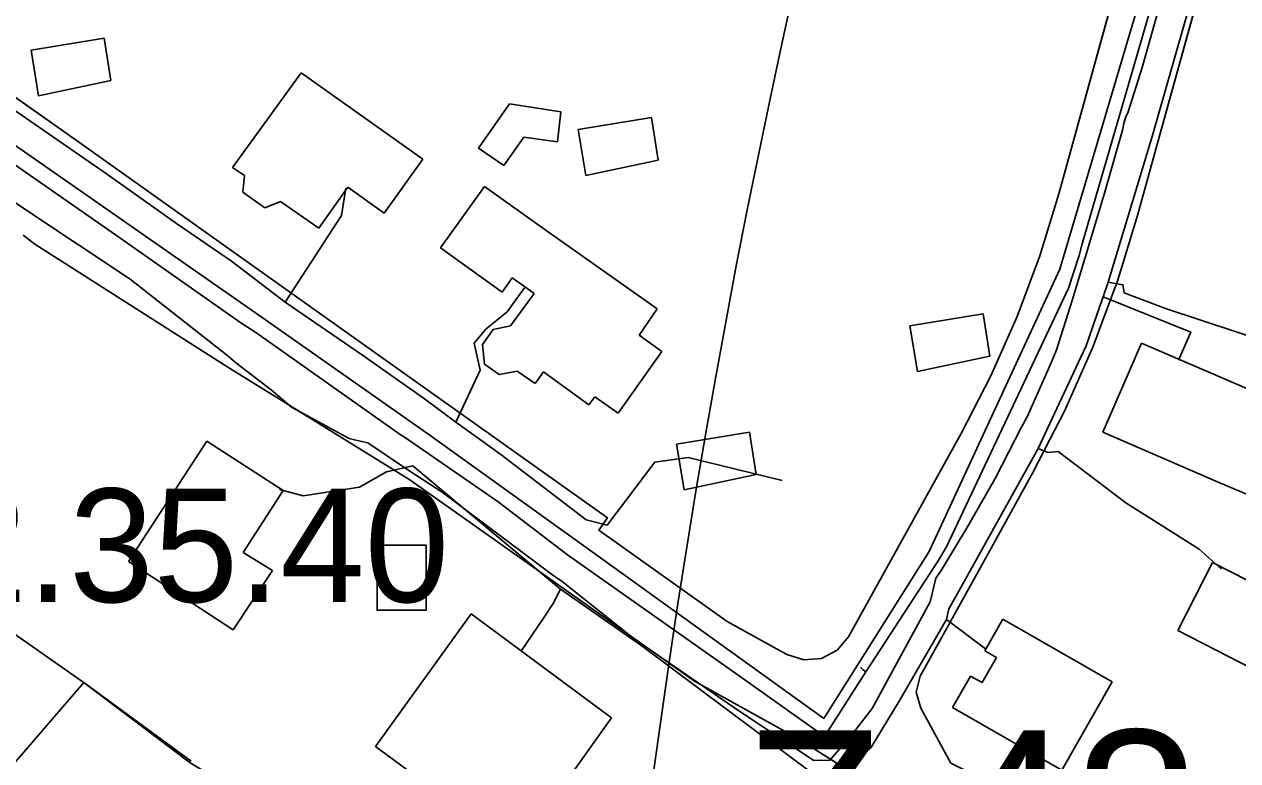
# Model space of a CAD drawing. Extents: x -690419 to -685080, y -987825 to -981190.
# Drawn here: x -687246.8 to -687140, y -985349.2 to -985284.3 of the extents above; entities that cross this region are included whole.
import ezdxf

# ---------------------------------------------------------------- set-up
doc = ezdxf.new("R2010")
doc.units = 0
for name, color, linetype in [('_DOPLNĚK BUDOVY', 7, 'Continuous'), ('_Plochy změn ZASTAVITELNÉ (N) - popis', 7, 'Continuous'), ('BPEJ I-II ochrana', 7, 'Continuous'), ('Docházková izochrona BUS (S)', 7, 'Continuous'), ('Docházková izochrona VLAK (S)', 7, 'Continuous'), ('Kanalizace stoka bez rozlišení (S)', 7, 'Continuous'), ('Památková zóna městská (S)', 7, 'Continuous'), ('Plochy smíšené obytné městské SM (S)', 7, 'Continuous'), ('Plochy veřejná prostranství všeobecná PU (S)', 7, 'Continuous'), ('Plynovod STL (S)', 7, 'Continuous'), ('Regulační bloky STABILIZOVANÉ (S)', 7, 'Continuous'), ('Regulační kódy STABILIZOVANÉ (S)', 7, 'Continuous'), ('Spoje - komunikační vedení bez rozlišení provozovanál (S)', 7, 'Continuous'), ('Vodovodní řady (S)', 7, 'Continuous'), ('Zábory hodnocené - plochy popis', 7, 'Continuous')]:
    doc.layers.add(name, color=color, linetype=linetype)

msp = doc.modelspace()

# ---------------------------------------------------------------- linework, layer by layer
at = {"layer": '_DOPLNĚK BUDOVY'}
for p, q in [((-687239.78, -985285.56), (-687246.23, -985286.62)), ((-687239.2, -985289.31), (-687239.78, -985285.56)), ((-687246.23, -985286.62), (-687245.56, -985290.65)), ((-687245.56, -985290.65), (-687239.2, -985289.31)), ((-687191.58, -985292.57), (-687198.03, -985293.63)), ((-687191, -985296.32), (-687191.58, -985292.57)), ((-687198.03, -985293.63), (-687197.36, -985297.66)), ((-687197.36, -985297.66), (-687191, -985296.32)), ((-687162.37, -985309.85), (-687168.82, -985310.91)), ((-687161.79, -985313.6), (-687162.37, -985309.85)), ((-687168.82, -985310.91), (-687168.15, -985314.94)), ((-687168.15, -985314.94), (-687161.79, -985313.6)), ((-687182.94, -985320.27), (-687189.39, -985321.33)), ((-687182.36, -985324.02), (-687182.94, -985320.27)), ((-687189.39, -985321.33), (-687188.72, -985325.36)), ((-687188.72, -985325.36), (-687182.36, -985324.02))]:
    msp.add_line(p, q, dxfattribs=at)
msp.add_lwpolyline([(-687215.75, -985330.24), (-687211.44, -985330.24), (-687211.44, -985335.97), (-687215.75, -985335.97)], close=True, dxfattribs=at)
at = {"layer": 'BPEJ I-II ochrana'}
for p, q in [((-687228.5, -985296.96), (-687222.43, -985288.61)), ((-687222.43, -985288.61), (-687211.71, -985296.23)), ((-687206.81, -985295.26), (-687204.09, -985291.36)), ((-687204.09, -985291.36), (-687199.58, -985292.05)), ((-687199.58, -985292.05), (-687199.86, -985294.69)), ((-687202.84, -985294.29), (-687204.59, -985296.79)), ((-687199.86, -985294.69), (-687202.84, -985294.29)), ((-687204.59, -985296.79), (-687206.81, -985295.26)), ((-687211.71, -985296.23), (-687215.12, -985301)), ((-687227.44, -985297.66), (-687228.5, -985296.96)), ((-687227.58, -985299.13), (-687227.44, -985297.66)), ((-687210.16, -985304.05), (-687206.28, -985298.64)), ((-687206.28, -985298.64), (-687200.85, -985302.51)), ((-687225.63, -985300.53), (-687227.58, -985299.13)), ((-687218.34, -985298.71), (-687220.89, -985302.31)), ((-687215.12, -985301), (-687218.34, -985298.71)), ((-687224.26, -985299.97), (-687225.63, -985300.53)), ((-687220.89, -985302.31), (-687224.26, -985299.97)), ((-687200.85, -985302.51), (-687199.77, -985303.29)), ((-687199.77, -985303.29), (-687191.09, -985309.42)), ((-687204.75, -985307.95), (-687210.16, -985304.05)), ((-687203.84, -985306.69), (-687204.75, -985307.95)), ((-687202.78, -985307.45), (-687203.84, -985306.69)), ((-687203.99, -985310.92), (-687201.93, -985308.06)), ((-687201.93, -985308.06), (-687202.78, -985307.45)), ((-687191.09, -985309.42), (-687192.67, -985311.75)), ((-687206.46, -985312.56), (-687205.52, -985311.24)), ((-687205.52, -985311.24), (-687203.99, -985310.92)), ((-687192.67, -985311.75), (-687190.66, -985313.18)), ((-687151.83, -985320.27), (-687148.42, -985312.45)), ((-687148.42, -985312.45), (-687138.28, -985316.83)), ((-687206.29, -985314.28), (-687206.46, -985312.56)), ((-687190.66, -985313.18), (-687194.53, -985318.62)), ((-687205, -985315.21), (-687206.29, -985314.28)), ((-687203.4, -985314.91), (-687205, -985315.21)), ((-687201.82, -985315.99), (-687203.4, -985314.91)), ((-687201.09, -985314.98), (-687201.82, -985315.99)), ((-687197.11, -985317.87), (-687201.09, -985314.98)), ((-687196.58, -985317.16), (-687197.11, -985317.87)), ((-687194.53, -985318.62), (-687196.58, -985317.16)), ((-687237.65, -985331.68), (-687230.75, -985321.07)), ((-687230.75, -985321.07), (-687224.03, -985325.41)), ((-687141.68, -985324.69), (-687151.83, -985320.27)), ((-687136.15, -985327.02), (-687141.68, -985324.69)), ((-687224.03, -985325.41), (-687227.55, -985330.87)), ((-687228.44, -985337.71), (-687237.65, -985331.68)), ((-687227.55, -985330.87), (-687224.97, -985332.46)), ((-687145.22, -985337.77), (-687142.16, -985331.76)), ((-687142.16, -985331.76), (-687134.14, -985335.87)), ((-687224.97, -985332.46), (-687228.44, -985337.71)), ((-687215.88, -985347.99), (-687207.48, -985336.28)), ((-687207.48, -985336.28), (-687195.1, -985345.44)), ((-687162.22, -985339.55), (-687160.64, -985336.77)), ((-687160.64, -985336.77), (-687151.01, -985342.28)), ((-687137.21, -985341.88), (-687145.22, -985337.77)), ((-687162.46, -985342.35), (-687161.19, -985340.14)), ((-687161.19, -985340.14), (-687162.22, -985339.55)), ((-687254.14, -985356.91), (-687241.59, -985342.34)), ((-687241.59, -985342.34), (-687232.12, -985349.26)), ((-687165.06, -985344.54), (-687163.49, -985341.77)), ((-687163.49, -985341.77), (-687162.46, -985342.35)), ((-687151.01, -985342.28), (-687155.44, -985350.05)), ((-687155.44, -985350.05), (-687165.06, -985344.54)), ((-687195.1, -985345.44), (-687200.99, -985353.67)), ((-687209.22, -985352.88), (-687215.88, -985347.99))]:
    msp.add_line(p, q, dxfattribs=at)
at = {"layer": 'Docházková izochrona BUS (S)'}
msp.add_arc((-687330.82, -985198.99), 400, 36.9064, 302.1299, dxfattribs=at)
at = {"layer": 'Docházková izochrona VLAK (S)'}
msp.add_arc((-686398.38, -985456.12), 800, 77.86547, 344.11337, dxfattribs=at)
at = {"layer": 'Kanalizace stoka bez rozlišení (S)'}
msp.add_lwpolyline([(-686952, -985232.68), (-686992.79, -985230.89), (-687049.47, -985222.22), (-687082.23, -985226.46), (-687105.43, -985239.24), (-687130.66, -985263.59), (-687138.52, -985267.53), (-687147.89, -985279.88), (-687155.61, -985305.92), (-687167.12, -985330.81), (-687176.4, -985345.5), (-687197.53, -985330.29), (-687211.18, -985320.5), (-687226.18, -985309.98), (-687252.36, -985291.75), (-687270.67, -985278.95), (-687292.03, -985263.85), (-687309.99, -985251.35)], dxfattribs=at)
at = {"layer": 'Památková zóna městská (S)'}
msp.add_lwpolyline([(-687159.93, -985401.73), (-687176.04, -985391.95), (-687192.68, -985378.67), (-687199.64, -985374.18), (-687211.66, -985364.98), (-687228.85, -985351.43), (-687232.21, -985349.41), (-687241.54, -985342.37), (-687261.91, -985328.1)], dxfattribs=at)
at = {"layer": 'Plochy smíšené obytné městské SM (S)'}
for points in [[(-687147.55, -985269.73), (-687155.71, -985299.28), (-687157.39, -985304.74), (-687159.39, -985310.09), (-687161.7, -985315.32), (-687164.32, -985320.39), (-687174.22, -985338.3), (-687175.23, -985339.5), (-687176.62, -985340.22), (-687178.17, -985340.35), (-687179.66, -985339.88), (-687184.91, -985336.97), (-687196.23, -985328.91), (-687195.47, -985327.83), (-687219.3, -985310.88), (-687241.84, -985294.86), (-687266.41, -985277.51)], [(-687134.45, -985364.6), (-687152.9, -985355.13), (-687153.11, -985355.6), (-687160.99, -985351.57), (-687165.21, -985349.43), (-687167.86, -985344.59), (-687168.26, -985343.2), (-687167.91, -985341.79), (-687162.62, -985332.2), (-687158.02, -985323.88), (-687156.47, -985320.88), (-687155.2, -985318.42), (-687152.72, -985312.8), (-687150.91, -985307.97), (-687150.58, -985307.06), (-687148.77, -985301.2), (-687146.87, -985294.29), (-687143.08, -985280.57), (-687140.41, -985270.63), (-687138.45, -985268.88)], [(-687246.92, -985302.93), (-687245.9, -985303.71), (-687228.9, -985314.56), (-687212.88, -985324.48), (-687187.8, -985342.22), (-687178.7, -985347.27), (-687175.27, -985349.45), (-687194.47, -985377.52), (-687199.76, -985374.01), (-687215.97, -985391.44), (-687217.67, -985393.27), (-687226.91, -985403.09)]]:
    msp.add_lwpolyline(points, dxfattribs=at)
at = {"layer": 'Plochy veřejná prostranství všeobecná PU (S)'}
for p, q in [((-687155.71, -985299.28), (-687147.55, -985269.73)), ((-687266.41, -985277.51), (-687241.84, -985294.86)), ((-687143.08, -985280.57), (-687146.87, -985294.29)), ((-687146.87, -985294.29), (-687148.77, -985301.2)), ((-687241.84, -985294.86), (-687219.3, -985310.88)), ((-687157.39, -985304.74), (-687155.71, -985299.28)), ((-687148.77, -985301.2), (-687150.58, -985307.06)), ((-687245.9, -985303.71), (-687246.92, -985302.93)), ((-687228.9, -985314.56), (-687245.9, -985303.71)), ((-687159.39, -985310.09), (-687157.39, -985304.74)), ((-687150.58, -985307.06), (-687150.91, -985307.97)), ((-687150.91, -985307.97), (-687152.72, -985312.8)), ((-687161.7, -985315.32), (-687159.39, -985310.09)), ((-687219.3, -985310.88), (-687195.47, -985327.83)), ((-687152.72, -985312.8), (-687155.2, -985318.42)), ((-687212.88, -985324.48), (-687228.9, -985314.56)), ((-687164.32, -985320.39), (-687161.7, -985315.32)), ((-687155.2, -985318.42), (-687156.47, -985320.88)), ((-687174.22, -985338.3), (-687164.32, -985320.39)), ((-687156.47, -985320.88), (-687158.02, -985323.88)), ((-687158.02, -985323.88), (-687162.62, -985332.2)), ((-687187.8, -985342.22), (-687212.88, -985324.48)), ((-687195.47, -985327.83), (-687196.23, -985328.91)), ((-687196.23, -985328.91), (-687184.91, -985336.97)), ((-687162.62, -985332.2), (-687167.91, -985341.79)), ((-687184.91, -985336.97), (-687179.66, -985339.88)), ((-687175.23, -985339.5), (-687174.22, -985338.3)), ((-687179.66, -985339.88), (-687178.17, -985340.35)), ((-687178.17, -985340.35), (-687176.62, -985340.22)), ((-687176.62, -985340.22), (-687175.23, -985339.5)), ((-687178.7, -985347.27), (-687187.8, -985342.22)), ((-687167.91, -985341.79), (-687168.26, -985343.2)), ((-687168.26, -985343.2), (-687167.86, -985344.59)), ((-687167.86, -985344.59), (-687165.21, -985349.43)), ((-687175.69, -985349.18), (-687178.7, -985347.27)), ((-687175.27, -985349.45), (-687175.69, -985349.18))]:
    msp.add_line(p, q, dxfattribs=at)
at = {"layer": 'Plynovod STL (S)'}
for points in [[(-687149.8, -985292.47), (-687149.64, -985292.14), (-687148.38, -985288.15), (-687146.74, -985282.44), (-687145.17, -985276.77), (-687144.07, -985273.55), (-687142.98, -985271.44), (-687141.66, -985269.03), (-687140.84, -985264.82)], [(-687149.97, -985293.1), (-687150.11, -985293.68), (-687151.68, -985299.24), (-687153, -985303.62), (-687154.52, -985308.68), (-687155.88, -985312.95), (-687156.01, -985313.27), (-687156.61, -985314.69), (-687158.51, -985318.92), (-687158.98, -985319.79), (-687161.33, -985324.37), (-687163.76, -985328.62), (-687166.06, -985332.46), (-687166.53, -985333.14)], [(-687149.97, -985293.1), (-687149.8, -985292.47)], [(-687255.45, -985294.76), (-687246.7, -985300.68), (-687237.51, -985306.81), (-687229.01, -985313.47), (-687228.66, -985313.77), (-687228.22, -985314.15), (-687225.09, -985316.54), (-687223.3, -985318.08), (-687218.2, -985320.84), (-687217.62, -985320.98), (-687216.58, -985321.23), (-687212.97, -985323.66), (-687210.03, -985325.57), (-687200.15, -985332.98), (-687199.48, -985333.42), (-687199.15, -985333.66), (-687193.11, -985338.48), (-687183.9, -985344.83), (-687177.28, -985349.2), (-687175.88, -985349.17), (-687174.05, -985347.1), (-687172.16, -985344.62), (-687167.03, -985335.23), (-687166.53, -985333.14)]]:
    msp.add_lwpolyline(points, dxfattribs=at)
at = {"layer": 'Regulační bloky STABILIZOVANÉ (S)'}
for p, q in [((-687155.71, -985299.28), (-687147.55, -985269.73)), ((-687266.41, -985277.51), (-687241.84, -985294.86)), ((-687143.08, -985280.57), (-687146.87, -985294.29)), ((-687146.87, -985294.29), (-687148.77, -985301.2)), ((-687241.84, -985294.86), (-687219.3, -985310.88)), ((-687157.39, -985304.74), (-687155.71, -985299.28)), ((-687148.77, -985301.2), (-687150.58, -985307.06)), ((-687245.9, -985303.71), (-687246.92, -985302.93)), ((-687228.9, -985314.56), (-687245.9, -985303.71)), ((-687159.39, -985310.09), (-687157.39, -985304.74)), ((-687150.58, -985307.06), (-687150.91, -985307.97)), ((-687150.91, -985307.97), (-687152.72, -985312.8)), ((-687161.7, -985315.32), (-687159.39, -985310.09)), ((-687219.3, -985310.88), (-687195.47, -985327.83)), ((-687152.72, -985312.8), (-687155.2, -985318.42)), ((-687212.88, -985324.48), (-687228.9, -985314.56)), ((-687164.32, -985320.39), (-687161.7, -985315.32)), ((-687155.2, -985318.42), (-687156.47, -985320.88)), ((-687174.22, -985338.3), (-687164.32, -985320.39)), ((-687156.47, -985320.88), (-687158.02, -985323.88)), ((-687158.02, -985323.88), (-687162.62, -985332.2)), ((-687187.8, -985342.22), (-687212.88, -985324.48)), ((-687195.47, -985327.83), (-687196.23, -985328.91)), ((-687196.23, -985328.91), (-687184.91, -985336.97)), ((-687162.62, -985332.2), (-687167.91, -985341.79)), ((-687184.91, -985336.97), (-687179.66, -985339.88)), ((-687175.23, -985339.5), (-687174.22, -985338.3)), ((-687179.66, -985339.88), (-687178.17, -985340.35)), ((-687178.17, -985340.35), (-687176.62, -985340.22)), ((-687176.62, -985340.22), (-687175.23, -985339.5)), ((-687178.7, -985347.27), (-687187.8, -985342.22)), ((-687167.91, -985341.79), (-687168.26, -985343.2)), ((-687168.26, -985343.2), (-687167.86, -985344.59)), ((-687167.86, -985344.59), (-687165.21, -985349.43)), ((-687175.69, -985349.18), (-687178.7, -985347.27)), ((-687175.27, -985349.45), (-687175.69, -985349.18))]:
    msp.add_line(p, q, dxfattribs=at)
for points in [[(-687147.55, -985269.73), (-687155.71, -985299.28), (-687157.39, -985304.74), (-687159.39, -985310.09), (-687161.7, -985315.32), (-687164.32, -985320.39), (-687174.22, -985338.3), (-687175.23, -985339.5), (-687176.62, -985340.22), (-687178.17, -985340.35), (-687179.66, -985339.88), (-687184.91, -985336.97), (-687196.23, -985328.91), (-687195.47, -985327.83), (-687219.3, -985310.88), (-687241.84, -985294.86), (-687266.41, -985277.51)], [(-687134.45, -985364.6), (-687152.9, -985355.13), (-687153.11, -985355.6), (-687160.99, -985351.57), (-687165.21, -985349.43), (-687167.86, -985344.59), (-687168.26, -985343.2), (-687167.91, -985341.79), (-687162.62, -985332.2), (-687158.02, -985323.88), (-687156.47, -985320.88), (-687155.2, -985318.42), (-687152.72, -985312.8), (-687150.91, -985307.97), (-687150.58, -985307.06), (-687148.77, -985301.2), (-687146.87, -985294.29), (-687143.08, -985280.57), (-687140.41, -985270.63), (-687138.45, -985268.88)], [(-687246.92, -985302.93), (-687245.9, -985303.71), (-687228.9, -985314.56), (-687212.88, -985324.48), (-687187.8, -985342.22), (-687178.7, -985347.27), (-687175.27, -985349.45), (-687194.47, -985377.52), (-687199.76, -985374.01), (-687215.97, -985391.44), (-687217.67, -985393.27), (-687226.91, -985403.09)]]:
    msp.add_lwpolyline(points, dxfattribs=at)
at = {"layer": 'Spoje - komunikační vedení bez rozlišení provozovanál (S)'}
for points in [[(-687151.35, -985307.07), (-687147.5, -985294.23), (-687143.21, -985279.19), (-687142.81, -985279.3)], [(-687223.84, -985308.83), (-687228.56, -985305.22), (-687233.42, -985301.9), (-687239.59, -985297.53), (-687251.03, -985289.63), (-687253.56, -985287.78), (-687256, -985286.07), (-687257.79, -985284.84)], [(-687223.84, -985308.83), (-687218.9, -985301.2), (-687218.5, -985298.78)], [(-687151.8, -985308.37), (-687151.35, -985307.07)], [(-687151.35, -985307.07), (-687150.06, -985307.3), (-687149.96, -985308), (-687146.3, -985309.4), (-687127.74, -985315.52), (-687127.05, -985314.63)], [(-687208.81, -985319.4), (-687206.67, -985314.83), (-687207.2, -985312.44), (-687206.18, -985311.21), (-687204.29, -985309.68), (-687202.77, -985307.57)], [(-687223.84, -985308.83), (-687217.04, -985313.49), (-687211.59, -985317.35), (-687208.81, -985319.4)], [(-687157.54, -985321.71), (-687153.8, -985313.73), (-687153.31, -985312.69), (-687152.09, -985309.18), (-687151.8, -985308.37)], [(-687145.17, -985313.94), (-687144.09, -985311.47), (-687151.8, -985308.37)], [(-687180.08, -985324.53), (-687188.35, -985322.5), (-687191.3, -985322.93), (-687195.5, -985328.49), (-687197.35, -985328), (-687204.86, -985322.24), (-687208.81, -985319.4)], [(-687164.78, -985334.76), (-687157.54, -985321.71)], [(-687157.54, -985321.71), (-687156.68, -985322.06), (-687155.76, -985321.98), (-687149.81, -985326.52), (-687143.35, -985330.6), (-687141.38, -985332.36)], [(-687224.34, -985325.32), (-687222.25, -985325.88), (-687217.29, -985325.14), (-687214.92, -985323.77), (-687212.6, -985323.26), (-687208.47, -985326.7), (-687199.6, -985334.11)], [(-687203.08, -985339.6), (-687201.1, -985336.68), (-687200.23, -985335.38), (-687199.6, -985334.11)], [(-687175.57, -985351.18), (-687177.32, -985350.41), (-687192.51, -985339.05), (-687199.6, -985334.11)], [(-687165.59, -985336.79), (-687165.39, -985335.85), (-687164.78, -985334.76)], [(-687175.57, -985351.18), (-687172.26, -985348.1), (-687169.77, -985343.98), (-687165.59, -985336.79)], [(-687165.59, -985336.79), (-687162.16, -985339.36)]]:
    msp.add_lwpolyline(points, dxfattribs=at)
at = {"layer": 'Vodovodní řady (S)'}
for points in [[(-687318.71, -985246.51), (-687315.85, -985248.36), (-687291.54, -985265.85), (-687275, -985277.15), (-687272.04, -985279.23), (-687251.96, -985293.72), (-687238.41, -985303.16), (-687227.74, -985310.64), (-687226.42, -985311.51), (-687213.72, -985320.5), (-687213.24, -985320.79), (-687205.1, -985326.42), (-687198.99, -985331.09), (-687183.67, -985341.91), (-687177.16, -985346.51), (-687176.37, -985347.07), (-687176.03, -985346.59)], [(-687172.72, -985341.41), (-687166.34, -985331.63), (-687165.6, -985330.38), (-687154.87, -985307.61), (-687153.91, -985304.71), (-687153.64, -985303.7), (-687147.1, -985281.13), (-687147.1, -985281.1), (-687146.46, -985278.15), (-687142.59, -985269.82)], [(-687176.03, -985346.59), (-687172.72, -985341.41)], [(-687173.18, -985341), (-687172.94, -985341.21)], [(-687172.94, -985341.21), (-687172.72, -985341.41)], [(-687175.91, -985346.68), (-687176.03, -985346.59)], [(-687175.7, -985346.83), (-687175.91, -985346.68)]]:
    msp.add_lwpolyline(points, dxfattribs=at)

# ---------------------------------------------------------------- texts
at = {"layer": '_Plochy změn ZASTAVITELNÉ (N) - popis'}
msp.add_text('Z.48a', height=15, dxfattribs=at).set_placement((-687183.42, -985361.55))
at = {"layer": 'Regulační kódy STABILIZOVANÉ (S)'}
msp.add_text('SM.2.35.40', height=10, dxfattribs=at).set_placement((-687277.79, -985335.25))
at = {"layer": 'Zábory hodnocené - plochy popis'}
msp.add_text('Z.48a', height=15, dxfattribs=at).set_placement((-687183.42, -985361.55))

doc.saveas('drawing.dxf')
